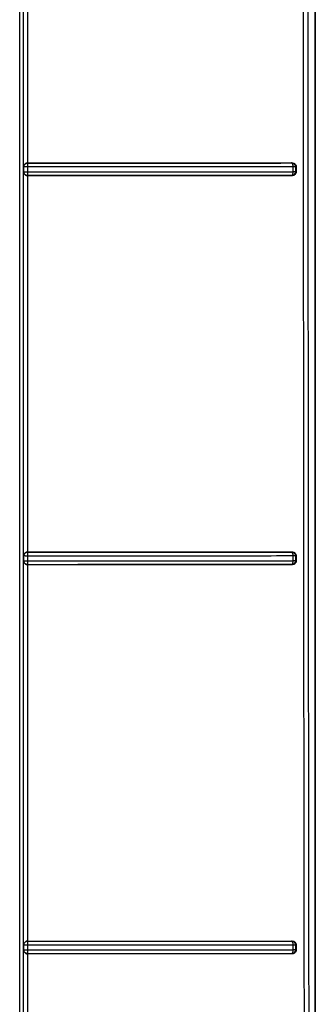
# Model space of a CAD drawing. Header units: inches. Extents: x 170 to 312, y 215 to 248.
# Tile 480 of 656: x 280.6832 to 280.7137, y 242.0285 to 242.1301. Entities that reach past the tile are written whole.
import ezdxf

# ---------------------------------------------------------------- set-up
doc = ezdxf.new("R2010")
doc.units = ezdxf.units.IN
doc.header["$LTSCALE"] = 0.25
doc.header["$MEASUREMENT"] = 0
doc.layers.add('MOTOR RH', color=7, linetype='Continuous')

msp = doc.modelspace()

# ---------------------------------------------------------------- linework, layer by layer
at = {"layer": 'MOTOR RH'}
for p, q in [((280.71373, 241.9417), (280.71373, 242.36952)), ((280.71372, 241.92392), (280.71372, 242.16062)), ((280.68357, 242.11497), (280.68357, 242.15458)), ((280.68397, 242.1542), (280.68397, 242.11535)), ((280.68397, 242.11535), (280.68399, 242.11534)), ((280.68399, 242.11531), (280.68399, 242.11534)), ((280.71134, 242.11536), (280.71128, 242.11535)), ((280.71128, 242.11535), (280.71131, 242.11533)), ((280.71131, 242.11533), (280.71133, 242.11531)), ((280.71133, 242.11531), (280.71137, 242.11522)), ((280.68359, 242.11495), (280.68357, 242.11497)), ((280.68357, 242.11442), (280.68359, 242.11444)), ((280.68357, 242.07481), (280.68357, 242.11442)), ((280.68359, 242.11444), (280.68359, 242.11495)), ((280.68359, 242.11444), (280.68363, 242.11444)), ((280.68363, 242.11444), (280.68372, 242.11444)), ((280.68399, 242.11494), (280.68399, 242.11505)), ((280.68399, 242.11444), (280.68399, 242.11494)), ((280.7114, 242.11495), (280.7114, 242.11444)), ((280.71175, 242.11497), (280.71167, 242.11495)), ((280.71167, 242.11495), (280.71167, 242.11445)), ((280.71175, 242.11443), (280.71167, 242.11445)), ((280.71175, 242.11497), (280.71175, 242.11443)), ((280.68399, 242.11405), (280.68397, 242.11404)), ((280.68397, 242.11404), (280.68397, 242.0752)), ((280.71134, 242.11404), (280.71128, 242.11405)), ((280.71136, 242.11417), (280.71133, 242.11409)), ((280.68359, 242.07479), (280.68357, 242.07481)), ((280.68359, 242.07428), (280.68359, 242.07479)), ((280.68397, 242.0752), (280.68399, 242.07519)), ((280.68399, 242.07515), (280.68399, 242.07519)), ((280.68399, 242.07478), (280.68399, 242.07493)), ((280.68399, 242.07428), (280.68399, 242.07478)), ((280.71134, 242.0752), (280.71128, 242.07519)), ((280.71128, 242.07519), (280.71131, 242.07518)), ((280.71131, 242.07518), (280.71133, 242.07515)), ((280.71133, 242.07515), (280.71137, 242.07506)), ((280.7114, 242.07479), (280.7114, 242.07428)), ((280.71175, 242.07481), (280.71167, 242.07479)), ((280.71167, 242.07479), (280.71167, 242.07429)), ((280.71175, 242.07481), (280.71175, 242.07427)), ((280.68357, 242.07427), (280.68359, 242.07428)), ((280.68357, 242.03466), (280.68357, 242.07427)), ((280.68359, 242.07428), (280.68363, 242.07428)), ((280.68363, 242.07428), (280.68372, 242.07428)), ((280.68399, 242.07389), (280.68397, 242.07388)), ((280.68397, 242.07388), (280.68397, 242.03504)), ((280.71134, 242.07389), (280.71128, 242.0739)), ((280.71136, 242.07401), (280.71133, 242.07393)), ((280.71175, 242.07427), (280.71167, 242.07429)), ((280.68397, 242.03504), (280.68398, 242.03503)), ((280.71133, 242.03504), (280.71128, 242.03503)), ((280.71128, 242.03503), (280.71131, 242.03502)), ((280.68359, 242.03464), (280.68357, 242.03466)), ((280.68357, 242.03411), (280.68359, 242.03413)), ((280.68357, 241.9945), (280.68357, 242.03411)), ((280.68359, 242.03413), (280.68359, 242.03464)), ((280.68359, 242.03413), (280.68363, 242.03412)), ((280.68363, 242.03412), (280.68372, 242.03412)), ((280.68399, 242.0349), (280.68399, 242.03499)), ((280.68399, 242.03477), (280.68399, 242.0349)), ((280.68399, 242.03412), (280.68399, 242.03462)), ((280.71131, 242.03502), (280.71133, 242.035)), ((280.71133, 242.035), (280.71137, 242.03491)), ((280.7114, 242.03462), (280.7114, 242.03412)), ((280.71175, 242.03465), (280.71167, 242.03463)), ((280.71167, 242.03463), (280.71167, 242.03413)), ((280.71175, 242.03411), (280.71167, 242.03413)), ((280.71175, 242.03465), (280.71175, 242.03411)), ((280.68399, 242.03374), (280.68397, 242.03373)), ((280.68397, 242.03373), (280.68397, 241.99488)), ((280.71134, 242.03373), (280.71128, 242.03374)), ((280.71136, 242.03385), (280.71133, 242.03377))]:
    msp.add_line(p, q, dxfattribs=at)
for points, knots in [([(280.68316, 241.92711), (280.68316, 241.94662), (280.68316, 241.98562), (280.68316, 242.04421), (280.68316, 242.10282), (280.68316, 242.14191), (280.68316, 242.16145)], [0, 0, 0, 0, 0.25, 0.5, 0.75, 1, 1, 1, 1]), ([(280.68355, 241.92809), (280.68355, 241.95398), (280.68355, 242.00575), (280.68355, 242.08353), (280.68355, 242.13541), (280.68355, 242.16134)], [0, 0, 0, 0, 0.333333, 0.666667, 1, 1, 1, 1]), ([(280.71267, 241.98271), (280.71263, 242.00255), (280.71257, 242.04224), (280.71251, 242.1018), (280.71251, 242.14152), (280.7125, 242.16137)], [0, 0, 0, 0, 0.333459, 0.666793, 1, 1, 1, 1]), ([(280.71295, 242.16099), (280.71295, 242.14095), (280.71296, 242.10088), (280.71302, 242.0408), (280.71311, 241.98075), (280.7132, 241.94077), (280.71325, 241.92078)], [0, 0, 0, 0, 0.250056, 0.500018, 0.749971, 1, 1, 1, 1]), ([(280.68397, 242.11535), (280.68394, 242.11535), (280.68387, 242.11534), (280.68379, 242.11531), (280.68371, 242.11526), (280.68367, 242.11521), (280.68365, 242.11519)], [0, 0, 0, 0, 0.230709, 0.469281, 0.716198, 1, 1, 1, 1]), ([(280.68369, 242.1152), (280.68372, 242.11523), (280.68377, 242.11528), (280.68387, 242.11533), (280.68395, 242.11534), (280.68399, 242.11534)], [0, 0, 0, 0, 0.362809, 0.647367, 1, 1, 1, 1]), ([(280.68397, 242.11535), (280.68706, 242.11535), (280.69324, 242.11535), (280.70243, 242.11535), (280.70837, 242.11535), (280.71134, 242.11536)], [0, 0, 0, 0, 0.3334637, 0.6669249, 1, 1, 1, 1]), ([(280.68399, 242.11534), (280.68707, 242.11534), (280.69323, 242.11534), (280.70239, 242.11534), (280.70832, 242.11534), (280.71128, 242.11535)], [0, 0, 0, 0, 0.333073, 0.666959, 1, 1, 1, 1]), ([(280.68399, 242.11522), (280.68399, 242.11524), (280.68399, 242.11528), (280.68399, 242.1153), (280.68399, 242.11531)], [0, 0, 0, 0, 0.510869, 1, 1, 1, 1]), ([(280.71128, 242.11535), (280.71133, 242.11534), (280.71143, 242.11532), (280.71156, 242.11523), (280.71165, 242.1151), (280.71166, 242.115), (280.71167, 242.11495)], [0, 0, 0, 0, 0.250113, 0.500123, 0.749788, 1, 1, 1, 1]), ([(280.71134, 242.11536), (280.71139, 242.11535), (280.7115, 242.11534), (280.71164, 242.11524), (280.71172, 242.11514), (280.71175, 242.11504), (280.71175, 242.11499), (280.71175, 242.11497)], [0, 0, 0, 0, 0.270808, 0.534765, 0.770899, 0.883929, 1, 1, 1, 1]), ([(280.68365, 242.11519), (280.68363, 242.11515), (280.68359, 242.11509), (280.68357, 242.11502), (280.68357, 242.11498), (280.68357, 242.11497)], [0, 0, 0, 0, 0.549404, 0.844263, 1, 1, 1, 1]), ([(280.68357, 242.11442), (280.68358, 242.11439), (280.68358, 242.11431), (280.68363, 242.11424), (280.68365, 242.1142)], [0, 0, 0, 0, 0.510852, 1, 1, 1, 1]), ([(280.68359, 242.11495), (280.6836, 242.11497), (280.6836, 242.11501), (280.68361, 242.11506), (280.68362, 242.11508), (280.68362, 242.11509), (280.68363, 242.11512), (280.68365, 242.11515), (280.68367, 242.11518), (280.68369, 242.1152)], [0, 0, 0, 0, 0.25147, 0.437672, 0.49965, 0.530025, 0.581615, 0.748286, 1, 1, 1, 1]), ([(280.68372, 242.11495), (280.68368, 242.11495), (280.68362, 242.11495), (280.6836, 242.11495), (280.68359, 242.11495)], [0, 0, 0, 0, 0.49988, 1, 1, 1, 1]), ([(280.68399, 242.11405), (280.68396, 242.11405), (280.68392, 242.11405), (280.68389, 242.11406), (280.68386, 242.11407), (280.68384, 242.11408), (280.68382, 242.11409), (280.68377, 242.11411), (280.6837, 242.11416), (280.68364, 242.11425), (280.6836, 242.11434), (280.6836, 242.11441), (280.68359, 242.11444)], [0, 0, 0, 0, 0.1253252, 0.1805066, 0.1882642, 0.2512643, 0.2807249, 0.3324119, 0.5019599, 0.6939467, 0.8328123, 1, 1, 1, 1]), ([(280.68399, 242.11494), (280.68396, 242.11494), (280.68391, 242.11494), (280.68381, 242.11495), (280.68375, 242.11495), (280.68372, 242.11495)], [0, 0, 0, 0, 0.3063539, 0.5454702, 1, 1, 1, 1]), ([(280.68372, 242.11444), (280.68375, 242.11444), (280.68381, 242.11444), (280.68391, 242.11444), (280.68396, 242.11444), (280.68399, 242.11444)], [0, 0, 0, 0, 0.4401627, 0.7052416, 1, 1, 1, 1]), ([(280.68399, 242.11505), (280.68399, 242.11509), (280.68399, 242.11515), (280.68399, 242.1152), (280.68399, 242.11522)], [0, 0, 0, 0, 0.585014, 1, 1, 1, 1]), ([(280.7114, 242.11495), (280.70841, 242.11495), (280.70244, 242.11495), (280.69324, 242.11494), (280.68707, 242.11494), (280.68399, 242.11494)], [0, 0, 0, 0, 0.335095, 0.668428, 1, 1, 1, 1]), ([(280.68399, 242.11417), (280.68399, 242.11421), (280.68399, 242.11429), (280.68399, 242.11439), (280.68399, 242.11444)], [0, 0, 0, 0, 0.4999359, 1, 1, 1, 1]), ([(280.68399, 242.11444), (280.68703, 242.11444), (280.69316, 242.11444), (280.70236, 242.11444), (280.70837, 242.11444), (280.7114, 242.11444)], [0, 0, 0, 0, 0.327079, 0.660413, 1, 1, 1, 1]), ([(280.71167, 242.11445), (280.71166, 242.11441), (280.71166, 242.11435), (280.71162, 242.11425), (280.71155, 242.11416), (280.71143, 242.11407), (280.71133, 242.11406), (280.71128, 242.11405)], [0, 0, 0, 0, 0.167031, 0.306313, 0.500831, 0.75041, 1, 1, 1, 1]), ([(280.71175, 242.11443), (280.71175, 242.1144), (280.71175, 242.11436), (280.71172, 242.11426), (280.71164, 242.11415), (280.7115, 242.11406), (280.71139, 242.11405), (280.71134, 242.11404)], [0, 0, 0, 0, 0.115048, 0.227479, 0.464258, 0.72839, 1, 1, 1, 1]), ([(280.7114, 242.11444), (280.7114, 242.11442), (280.7114, 242.11437), (280.71139, 242.11429), (280.71138, 242.11423), (280.71137, 242.11419), (280.71136, 242.11417)], [0, 0, 0, 0, 0.2500111, 0.5000184, 0.7500077, 1, 1, 1, 1]), ([(280.71137, 242.11522), (280.71137, 242.1152), (280.71138, 242.11516), (280.71139, 242.1151), (280.7114, 242.11502), (280.7114, 242.11497), (280.7114, 242.11495)], [0, 0, 0, 0, 0.249745, 0.499929, 0.750124, 1, 1, 1, 1]), ([(280.71167, 242.11495), (280.71166, 242.11495), (280.71164, 242.11495), (280.71158, 242.11495), (280.7115, 242.11495), (280.71143, 242.11495), (280.7114, 242.11495)], [0, 0, 0, 0, 0.2501166, 0.4999888, 0.7498834, 1, 1, 1, 1]), ([(280.71167, 242.11445), (280.71166, 242.11445), (280.71164, 242.11444), (280.71158, 242.11444), (280.7115, 242.11444), (280.71143, 242.11444), (280.7114, 242.11444)], [0, 0, 0, 0, 0.249988, 0.499998, 0.749993, 1, 1, 1, 1]), ([(280.68365, 242.1142), (280.68367, 242.11418), (280.68371, 242.11413), (280.68379, 242.11408), (280.68388, 242.11405), (280.68394, 242.11404), (280.68397, 242.11404)], [0, 0, 0, 0, 0.287819, 0.531848, 0.772763, 1, 1, 1, 1]), ([(280.71134, 242.11404), (280.70837, 242.11404), (280.70243, 242.11404), (280.69324, 242.11404), (280.68706, 242.11404), (280.68397, 242.11404)], [0, 0, 0, 0, 0.333152, 0.666752, 1, 1, 1, 1]), ([(280.68399, 242.11405), (280.68399, 242.11406), (280.68399, 242.11407), (280.68399, 242.11414), (280.68399, 242.11417)], [0, 0, 0, 0, 0.502701, 1, 1, 1, 1]), ([(280.71128, 242.11405), (280.70832, 242.11405), (280.70239, 242.11405), (280.69323, 242.11405), (280.68707, 242.11405), (280.68399, 242.11405)], [0, 0, 0, 0, 0.3330164, 0.666911, 1, 1, 1, 1]), ([(280.71133, 242.11409), (280.71132, 242.11408), (280.71131, 242.11406), (280.71129, 242.11406), (280.71129, 242.11405), (280.71128, 242.11405), (280.71128, 242.11405)], [0, 0, 0, 0, 0.500006, 0.834063, 0.938062, 1, 1, 1, 1]), ([(280.68365, 242.07503), (280.68363, 242.07499), (280.68359, 242.07493), (280.68357, 242.07486), (280.68357, 242.07482), (280.68357, 242.07481)], [0, 0, 0, 0, 0.550884, 0.846895, 1, 1, 1, 1]), ([(280.68359, 242.07479), (280.6836, 242.07482), (280.6836, 242.07486), (280.68361, 242.07489), (280.68361, 242.07492), (280.68362, 242.07494), (280.68363, 242.07496), (280.68366, 242.07501), (280.68371, 242.07508), (280.68379, 242.07514), (280.68389, 242.07518), (280.68395, 242.07518), (280.68399, 242.07519)], [0, 0, 0, 0, 0.1249872, 0.1796292, 0.1871058, 0.2490467, 0.278054, 0.3290493, 0.4965694, 0.6883145, 0.8292674, 1, 1, 1, 1]), ([(280.68372, 242.07479), (280.68368, 242.07479), (280.68362, 242.07479), (280.6836, 242.07479), (280.68359, 242.07479)], [0, 0, 0, 0, 0.499875, 1, 1, 1, 1]), ([(280.68397, 242.0752), (280.68394, 242.07519), (280.68388, 242.07519), (280.68379, 242.07515), (280.68371, 242.0751), (280.68367, 242.07506), (280.68365, 242.07503)], [0, 0, 0, 0, 0.2199444, 0.4475879, 0.7053789, 1, 1, 1, 1]), ([(280.68399, 242.07478), (280.68396, 242.07478), (280.68391, 242.07478), (280.68381, 242.07478), (280.68375, 242.07478), (280.68372, 242.07479)], [0, 0, 0, 0, 0.306372, 0.545493, 1, 1, 1, 1]), ([(280.68397, 242.0752), (280.68706, 242.0752), (280.69324, 242.0752), (280.70243, 242.0752), (280.70837, 242.0752), (280.71134, 242.0752)], [0, 0, 0, 0, 0.333458, 0.666925, 1, 1, 1, 1]), ([(280.68399, 242.07519), (280.68707, 242.07519), (280.69323, 242.07519), (280.70239, 242.07519), (280.70832, 242.07519), (280.71128, 242.07519)], [0, 0, 0, 0, 0.333071, 0.666958, 1, 1, 1, 1]), ([(280.68399, 242.07506), (280.68399, 242.07508), (280.68399, 242.07512), (280.68399, 242.07514), (280.68399, 242.07515)], [0, 0, 0, 0, 0.510753, 1, 1, 1, 1]), ([(280.68399, 242.07493), (280.68399, 242.07496), (280.68399, 242.07501), (280.68399, 242.07505), (280.68399, 242.07506)], [0, 0, 0, 0, 0.5807942, 1, 1, 1, 1]), ([(280.7114, 242.07479), (280.70841, 242.07478), (280.70244, 242.07478), (280.69324, 242.07478), (280.68707, 242.07478), (280.68399, 242.07478)], [0, 0, 0, 0, 0.335109, 0.6684414, 1, 1, 1, 1]), ([(280.71128, 242.07519), (280.71133, 242.07518), (280.71143, 242.07517), (280.71156, 242.07508), (280.71165, 242.07495), (280.71166, 242.07484), (280.71167, 242.07479)], [0, 0, 0, 0, 0.250111, 0.500119, 0.74979, 1, 1, 1, 1]), ([(280.71134, 242.0752), (280.71139, 242.07519), (280.7115, 242.07518), (280.71164, 242.07509), (280.71172, 242.07498), (280.71175, 242.07488), (280.71175, 242.07483), (280.71175, 242.07481)], [0, 0, 0, 0, 0.270559, 0.53478, 0.771104, 0.884093, 1, 1, 1, 1]), ([(280.71137, 242.07506), (280.71137, 242.07504), (280.71138, 242.07501), (280.71139, 242.07494), (280.7114, 242.07486), (280.7114, 242.07481), (280.7114, 242.07479)], [0, 0, 0, 0, 0.2497405, 0.49993, 0.7501314, 1, 1, 1, 1]), ([(280.71167, 242.07479), (280.71166, 242.07479), (280.71164, 242.07479), (280.71158, 242.07479), (280.7115, 242.07479), (280.71143, 242.07479), (280.7114, 242.07479)], [0, 0, 0, 0, 0.250122, 0.499997, 0.749885, 1, 1, 1, 1]), ([(280.68357, 242.07427), (280.68358, 242.07423), (280.68358, 242.07415), (280.68363, 242.07408), (280.68365, 242.07405)], [0, 0, 0, 0, 0.510636, 1, 1, 1, 1]), ([(280.68399, 242.07389), (280.68396, 242.07389), (280.68392, 242.0739), (280.68389, 242.07391), (280.68386, 242.07391), (280.68384, 242.07392), (280.68382, 242.07393), (280.68377, 242.07396), (280.6837, 242.07401), (280.68364, 242.07409), (280.6836, 242.07419), (280.6836, 242.07425), (280.68359, 242.07428)], [0, 0, 0, 0, 0.125328, 0.180663, 0.188264, 0.251264, 0.280755, 0.332441, 0.501964, 0.694765, 0.833429, 1, 1, 1, 1]), ([(280.68365, 242.07405), (280.68367, 242.07402), (280.68371, 242.07398), (280.68379, 242.07393), (280.68388, 242.07389), (280.68394, 242.07389), (280.68397, 242.07388)], [0, 0, 0, 0, 0.286441, 0.531119, 0.771479, 1, 1, 1, 1]), ([(280.68372, 242.07428), (280.68375, 242.07428), (280.68381, 242.07428), (280.68391, 242.07428), (280.68396, 242.07428), (280.68399, 242.07428)], [0, 0, 0, 0, 0.445211, 0.708998, 1, 1, 1, 1]), ([(280.71134, 242.07389), (280.70837, 242.07389), (280.70243, 242.07389), (280.69324, 242.07388), (280.68706, 242.07388), (280.68397, 242.07388)], [0, 0, 0, 0, 0.333152, 0.66676, 1, 1, 1, 1]), ([(280.68399, 242.07401), (280.68399, 242.07405), (280.68399, 242.07413), (280.68399, 242.07423), (280.68399, 242.07428)], [0, 0, 0, 0, 0.4999537, 1, 1, 1, 1]), ([(280.68399, 242.07428), (280.68705, 242.07428), (280.6932, 242.07428), (280.7024, 242.07428), (280.70839, 242.07428), (280.7114, 242.07428)], [0, 0, 0, 0, 0.329124, 0.662457, 1, 1, 1, 1]), ([(280.68399, 242.07389), (280.68399, 242.0739), (280.68399, 242.07391), (280.68399, 242.07398), (280.68399, 242.07401)], [0, 0, 0, 0, 0.502735, 1, 1, 1, 1]), ([(280.71128, 242.0739), (280.70832, 242.0739), (280.70239, 242.0739), (280.69323, 242.07389), (280.68707, 242.07389), (280.68399, 242.07389)], [0, 0, 0, 0, 0.333016, 0.666911, 1, 1, 1, 1]), ([(280.71167, 242.07429), (280.71166, 242.07425), (280.71166, 242.07419), (280.71162, 242.0741), (280.71155, 242.074), (280.71143, 242.07392), (280.71133, 242.0739), (280.71128, 242.0739)], [0, 0, 0, 0, 0.166918, 0.306161, 0.500807, 0.750373, 1, 1, 1, 1]), ([(280.71133, 242.07393), (280.71132, 242.07392), (280.71131, 242.07391), (280.71129, 242.0739), (280.71129, 242.0739), (280.71128, 242.0739)], [0, 0, 0, 0, 0.50004, 0.827008, 1, 1, 1, 1]), ([(280.71175, 242.07427), (280.71175, 242.07425), (280.71175, 242.0742), (280.71172, 242.0741), (280.71164, 242.074), (280.7115, 242.0739), (280.71139, 242.07389), (280.71134, 242.07389)], [0, 0, 0, 0, 0.116745, 0.230207, 0.466916, 0.72936, 1, 1, 1, 1]), ([(280.7114, 242.07428), (280.7114, 242.07425), (280.7114, 242.07421), (280.71139, 242.07413), (280.71138, 242.07407), (280.71137, 242.07403), (280.71136, 242.07401)], [0, 0, 0, 0, 0.250007, 0.500011, 0.75001, 1, 1, 1, 1]), ([(280.71167, 242.07429), (280.71166, 242.07429), (280.71164, 242.07429), (280.71158, 242.07428), (280.7115, 242.07428), (280.71143, 242.07428), (280.7114, 242.07428)], [0, 0, 0, 0, 0.250003, 0.499994, 0.749984, 1, 1, 1, 1]), ([(280.68359, 242.03464), (280.6836, 242.03466), (280.6836, 242.0347), (280.68361, 242.03475), (280.68362, 242.03478), (280.68364, 242.03482), (280.68366, 242.03486), (280.68371, 242.03492), (280.68379, 242.03498), (280.68388, 242.03502), (280.68395, 242.03503), (280.68398, 242.03503)], [0, 0, 0, 0, 0.126322, 0.189172, 0.251917, 0.29861, 0.377121, 0.501778, 0.691875, 0.831282, 1, 1, 1, 1]), ([(280.68397, 242.03504), (280.68394, 242.03504), (280.68388, 242.03503), (280.68379, 242.035), (280.68371, 242.03494), (280.68367, 242.0349), (280.68365, 242.03487)], [0, 0, 0, 0, 0.224175, 0.4508721, 0.7079373, 1, 1, 1, 1]), ([(280.68397, 242.03504), (280.68706, 242.03504), (280.69324, 242.03504), (280.70243, 242.03504), (280.70837, 242.03504), (280.71133, 242.03504)], [0, 0, 0, 0, 0.333435, 0.6669182, 1, 1, 1, 1]), ([(280.68399, 242.03499), (280.68399, 242.035), (280.68399, 242.03502), (280.68398, 242.03503), (280.68398, 242.03503)], [0, 0, 0, 0, 0.500239, 1, 1, 1, 1]), ([(280.68398, 242.03503), (280.68706, 242.03503), (280.69323, 242.03503), (280.70239, 242.03503), (280.70832, 242.03503), (280.71128, 242.03503)], [0, 0, 0, 0, 0.333054, 0.666994, 1, 1, 1, 1]), ([(280.71128, 242.03503), (280.71131, 242.03503), (280.71137, 242.03502), (280.71147, 242.03499), (280.71155, 242.03493), (280.71161, 242.03485), (280.71165, 242.03476), (280.71166, 242.03468), (280.71167, 242.03463)], [0, 0, 0, 0, 0.155958, 0.291421, 0.500162, 0.632682, 0.759202, 1, 1, 1, 1]), ([(280.71133, 242.03504), (280.71139, 242.03504), (280.7115, 242.03503), (280.71164, 242.03493), (280.71172, 242.03482), (280.71175, 242.03473), (280.71175, 242.03468), (280.71175, 242.03465)], [0, 0, 0, 0, 0.270315, 0.534789, 0.771301, 0.884255, 1, 1, 1, 1]), ([(280.68365, 242.03487), (280.68363, 242.03484), (280.68359, 242.03478), (280.68357, 242.0347), (280.68357, 242.03467), (280.68357, 242.03466)], [0, 0, 0, 0, 0.549889, 0.845282, 1, 1, 1, 1]), ([(280.68357, 242.03411), (280.68358, 242.03407), (280.68358, 242.03401), (280.68362, 242.03394), (280.68364, 242.03391), (280.68365, 242.03389)], [0, 0, 0, 0, 0.510818, 0.758, 1, 1, 1, 1]), ([(280.68372, 242.03463), (280.68368, 242.03463), (280.68362, 242.03463), (280.6836, 242.03463), (280.68359, 242.03464)], [0, 0, 0, 0, 0.499874, 1, 1, 1, 1]), ([(280.68399, 242.03374), (280.68396, 242.03374), (280.68393, 242.03374), (280.68389, 242.03375), (280.68386, 242.03376), (280.68384, 242.03376), (280.68382, 242.03378), (280.68377, 242.0338), (280.6837, 242.03385), (280.68364, 242.03394), (280.6836, 242.03403), (280.6836, 242.03409), (280.68359, 242.03413)], [0, 0, 0, 0, 0.125331, 0.180828, 0.188274, 0.251269, 0.280802, 0.332508, 0.501961, 0.695801, 0.834198, 1, 1, 1, 1]), ([(280.68399, 242.03462), (280.68394, 242.03462), (280.68384, 242.03462), (280.68376, 242.03462), (280.68372, 242.03463)], [0, 0, 0, 0, 0.500197, 1, 1, 1, 1]), ([(280.68372, 242.03412), (280.68375, 242.03412), (280.68381, 242.03412), (280.68391, 242.03412), (280.68396, 242.03412), (280.68399, 242.03412)], [0, 0, 0, 0, 0.449582, 0.712236, 1, 1, 1, 1]), ([(280.68399, 242.03462), (280.68399, 242.03465), (280.68399, 242.03468), (280.68399, 242.03473), (280.68399, 242.03476), (280.68399, 242.03477)], [0, 0, 0, 0, 0.5033152, 0.6840862, 1, 1, 1, 1]), ([(280.7114, 242.03462), (280.70841, 242.03462), (280.70244, 242.03462), (280.69324, 242.03462), (280.68707, 242.03462), (280.68399, 242.03462)], [0, 0, 0, 0, 0.335117, 0.668449, 1, 1, 1, 1]), ([(280.68399, 242.03385), (280.68399, 242.03389), (280.68399, 242.03397), (280.68399, 242.03407), (280.68399, 242.03412)], [0, 0, 0, 0, 0.499955, 1, 1, 1, 1]), ([(280.68399, 242.03412), (280.68705, 242.03412), (280.69321, 242.03412), (280.70241, 242.03412), (280.70839, 242.03412), (280.7114, 242.03412)], [0, 0, 0, 0, 0.329807, 0.663139, 1, 1, 1, 1]), ([(280.71167, 242.03413), (280.71166, 242.0341), (280.71166, 242.03403), (280.71162, 242.03394), (280.71155, 242.03384), (280.71143, 242.03376), (280.71133, 242.03375), (280.71128, 242.03374)], [0, 0, 0, 0, 0.1667984, 0.3060089, 0.5008085, 0.7503663, 1, 1, 1, 1]), ([(280.71175, 242.03411), (280.71175, 242.03409), (280.71175, 242.03404), (280.71172, 242.03394), (280.71164, 242.03384), (280.71151, 242.03374), (280.7114, 242.03373), (280.71134, 242.03373)], [0, 0, 0, 0, 0.116954, 0.230514, 0.467115, 0.729245, 1, 1, 1, 1]), ([(280.7114, 242.03412), (280.7114, 242.03409), (280.7114, 242.03404), (280.71139, 242.03397), (280.71138, 242.03391), (280.71137, 242.03387), (280.71136, 242.03385)], [0, 0, 0, 0, 0.250007, 0.500033, 0.750028, 1, 1, 1, 1]), ([(280.71137, 242.03491), (280.71138, 242.03486), (280.7114, 242.03478), (280.7114, 242.03468), (280.7114, 242.03462)], [0, 0, 0, 0, 0.4999335, 1, 1, 1, 1]), ([(280.71167, 242.03463), (280.71166, 242.03463), (280.71164, 242.03463), (280.71158, 242.03463), (280.71153, 242.03463), (280.71147, 242.03463), (280.71144, 242.03462), (280.71141, 242.03462), (280.7114, 242.03462), (280.7114, 242.03462), (280.7114, 242.03462)], [0, 0, 0, 0, 0.249344, 0.498694, 0.723298, 0.753824, 0.966307, 0.99006, 0.998812, 1, 1, 1, 1]), ([(280.71167, 242.03413), (280.71166, 242.03413), (280.71164, 242.03413), (280.71158, 242.03412), (280.7115, 242.03412), (280.71143, 242.03412), (280.7114, 242.03412)], [0, 0, 0, 0, 0.249996, 0.499995, 0.749993, 1, 1, 1, 1]), ([(280.68365, 242.03389), (280.68367, 242.03386), (280.68371, 242.03382), (280.68379, 242.03377), (280.68388, 242.03373), (280.68394, 242.03373), (280.68397, 242.03373)], [0, 0, 0, 0, 0.286619, 0.531177, 0.772133, 1, 1, 1, 1]), ([(280.71134, 242.03373), (280.70837, 242.03373), (280.70243, 242.03373), (280.69324, 242.03373), (280.68706, 242.03373), (280.68397, 242.03373)], [0, 0, 0, 0, 0.333155, 0.66677, 1, 1, 1, 1]), ([(280.68399, 242.03374), (280.68399, 242.03374), (280.68399, 242.03376), (280.68399, 242.03382), (280.68399, 242.03385)], [0, 0, 0, 0, 0.502741, 1, 1, 1, 1]), ([(280.71128, 242.03374), (280.70832, 242.03374), (280.70239, 242.03374), (280.69323, 242.03374), (280.68707, 242.03374), (280.68399, 242.03374)], [0, 0, 0, 0, 0.333015, 0.666912, 1, 1, 1, 1]), ([(280.71133, 242.03377), (280.71132, 242.03376), (280.71131, 242.03375), (280.71129, 242.03374), (280.71129, 242.03374), (280.71128, 242.03374)], [0, 0, 0, 0, 0.500023, 0.82087, 1, 1, 1, 1])]:
    msp.add_open_spline(points, degree=3, knots=knots, dxfattribs=at)

doc.saveas('drawing.dxf')
